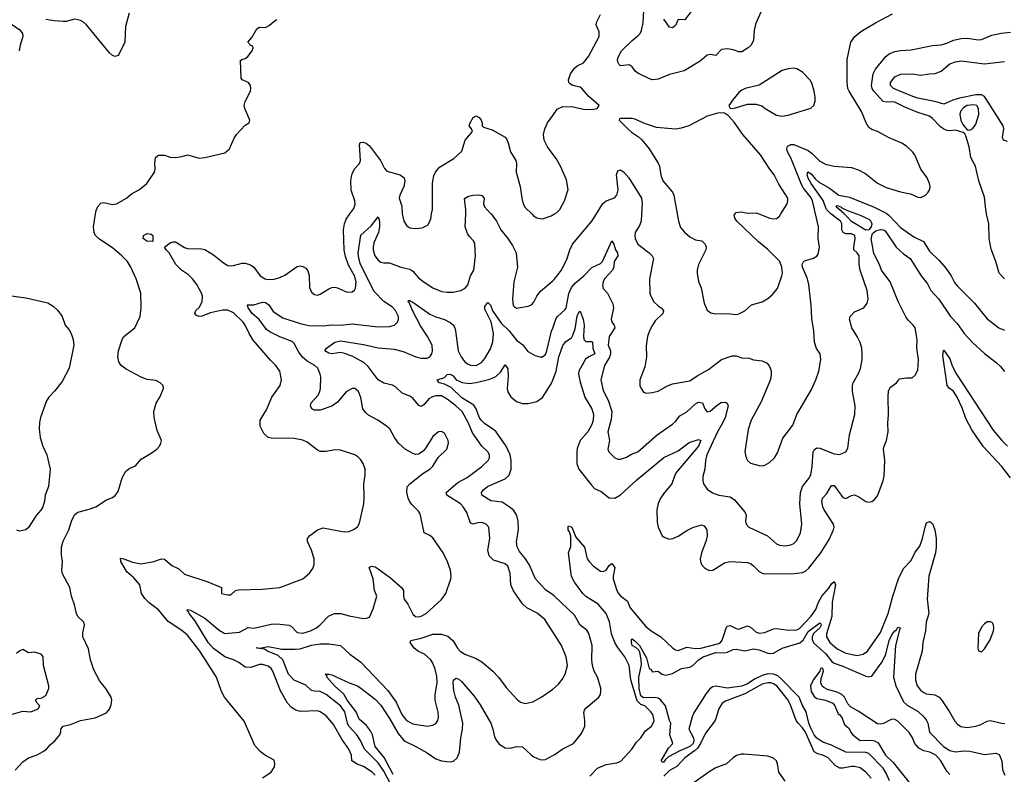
# Model space of a CAD drawing. Header units: inches. Extents: x 1173000 to 1307049, y 522583 to 678455.
# Tile 357 of 617: x 1256308 to 1263128, y 566116 to 571346. Entities that reach past the tile are written whole.
import ezdxf

# ---------------------------------------------------------------- set-up
doc = ezdxf.new("R2010")
doc.units = ezdxf.units.IN
doc.header["$MEASUREMENT"] = 0
for name, color, linetype in [('B2556', 7, 'Continuous'), ('B2557', 7, 'Continuous'), ('B2566', 7, 'Continuous'), ('B2567', 7, 'Continuous')]:
    doc.layers.add(name, color=color, linetype=linetype)

msp = doc.modelspace()

# ---------------------------------------------------------------- linework, layer by layer
at = {"layer": 'B2556', "color": 5}
for points, elevation in [([(1256276, 566144), (1256330, 566202.3), (1256370, 566230.2), (1256430, 566252), (1256470, 566273.4), (1256492.8, 566290), (1256519, 566321), (1256554, 566350), (1256585.2, 566390), (1256593.2, 566410), (1256594, 566430), (1256608.7, 566450), (1256659, 566461), (1256730, 566490.3), (1256830, 566508.5), (1256910, 566543), (1256930, 566567.7), (1256941.7, 566598.3), (1256946.4, 566630), (1256940.5, 566650), (1256904.7, 566710), (1256862.6, 566762.6), (1256821.3, 566841.3), (1256799, 566910), (1256785.3, 566985.3), (1256745.6, 567070), (1256744.3, 567095.7), (1256756.2, 567150), (1256752.8, 567170), (1256711.3, 567210), (1256702, 567230), (1256688.5, 567290), (1256667.1, 567350), (1256656.3, 567410), (1256604.9, 567504.9), (1256600.2, 567530), (1256604.6, 567590), (1256596.7, 567636.7), (1256598.6, 567690), (1256609.1, 567730.9), (1256647.5, 567810), (1256670, 567878.4), (1256690, 567915.8), (1256710, 567932), (1256790, 567952.9), (1256834.5, 567970), (1256910, 568017.6), (1256950, 568034.4), (1256970, 568048.2), (1256990, 568077.3), (1257016.8, 568170), (1257043, 568217), (1257070, 568237.4), (1257110, 568254.4), (1257150, 568299.5), (1257218.6, 568341.4), (1257257.2, 568370), (1257276, 568390), (1257286, 568410), (1257289.3, 568430), (1257259.7, 568499.7), (1257238.9, 568590), (1257236.3, 568630), (1257252.4, 568687.6), (1257279.3, 568730), (1257304, 568790), (1257302, 568810), (1257282, 568830), (1257250, 568844.5), (1257190, 568853), (1257150, 568868.5), (1257044.5, 568924.5), (1257009.7, 568950), (1256993.8, 568973.8), (1256987.4, 569010), (1256992.2, 569050), (1257017.7, 569130), (1257028.4, 569150), (1257105.6, 569210), (1257143.5, 569290), (1257148.9, 569351.1), (1257147.6, 569450), (1257114.2, 569550), (1257075.9, 569635.9), (1257054.2, 569670), (1257016.4, 569710), (1256950, 569765.7), (1256862.8, 569822.8), (1256831.6, 569851.6), (1256822.9, 569870), (1256819.1, 569910), (1256833.7, 570000)], 920), ([(1257990, 566091.3), (1258049.2, 566130.8), (1258072.7, 566167.3), (1258076, 566190), (1258070, 566214), (1258010, 566247.3), (1257973.9, 566273.9), (1257936.4, 566316.4), (1257863.7, 566483.7), (1257727.4, 566650), (1257706.2, 566690), (1257670.8, 566790), (1257555.9, 566970), (1257470, 567080.4), (1257430, 567112.7), (1257335.8, 567175.8), (1257270, 567256.8), (1257204.9, 567304.9), (1257174.5, 567334.5), (1257152.2, 567370), (1257139.7, 567430), (1257097.8, 567477.8), (1257050, 567518.9), (1257007.8, 567590), (1257005.6, 567614.4), (1257029.6, 567610.4), (1257090, 567585.7), (1257150, 567574), (1257238, 567590), (1257290, 567610.6), (1257310, 567607.7), (1257362.8, 567562.8), (1257410, 567541.1), (1257450, 567503.6), (1257610.2, 567450.2), (1257704.7, 567410), (1257704.7, 567370), (1257750, 567359.1), (1257770, 567360.7), (1257802, 567390), (1257824.7, 567395.3), (1257990, 567398.2), (1258110, 567412), (1258270, 567471.7), (1258315.6, 567510), (1258338.5, 567541.5), (1258348, 567570), (1258348, 567610), (1258330, 567669.2), (1258300.5, 567730), (1258301.6, 567750), (1258315.1, 567770), (1258370, 567810.4), (1258410, 567823.8), (1258556.1, 567796.1), (1258590, 567799.5), (1258625.6, 567814.4), (1258648.3, 567831.7), (1258662.6, 567857.4), (1258690.8, 567990), (1258694.9, 568034.9), (1258692.1, 568130), (1258700.4, 568190), (1258700.4, 568230), (1258687.6, 568270), (1258670, 568296.2), (1258650, 568315.6), (1258629, 568330), (1258530, 568362.4), (1258490, 568364.2), (1258430, 568353.3), (1258390, 568353.6), (1258370, 568363), (1258298.2, 568418.2), (1258270, 568432.4), (1258210, 568443.1), (1258050, 568445.6), (1258030, 568451), (1257998.2, 568478.2), (1257974.7, 568530), (1257974.3, 568570), (1258017.3, 568642.7), (1258054.3, 568730), (1258112.3, 568810), (1258120.9, 568850), (1258109.4, 568910), (1258081.6, 568950), (1258045.5, 568985.5), (1257925.6, 569125.6), (1257896.7, 569170), (1257870.5, 569230), (1257857, 569250), (1257790, 569314.5), (1257750, 569331.7), (1257712.2, 569332.2), (1257630, 569314.7), (1257570, 569291.2), (1257549.3, 569290), (1257530, 569298.3), (1257521.8, 569310), (1257529, 569330), (1257550, 569352.1), (1257571.3, 569391.3), (1257574.9, 569430), (1257568.1, 569450), (1257535.3, 569510), (1257506.1, 569550), (1257477.1, 569577.1), (1257429.8, 569610), (1257388.9, 569650), (1257343.5, 569730), (1257322.6, 569750), (1257311.6, 569770), (1257350, 569798.3), (1257370, 569806.6), (1257386.3, 569806.3), (1257450, 569767.6), (1257470, 569760.9), (1257570, 569758), (1257590, 569753.1), (1257650, 569716), (1257720.3, 569660.3), (1257750, 569642.8), (1257770, 569639.6), (1257790, 569642.8), (1257850, 569659.3), (1257870, 569659.3), (1257907.1, 569647.1), (1257930.5, 569630), (1257973, 569570), (1258007.3, 569550), (1258026.4, 569546.4), (1258071.7, 569548.3), (1258110, 569558.3), (1258144.2, 569575.8), (1258230, 569634.9), (1258250, 569640.5), (1258270, 569636.3), (1258290, 569624), (1258304.9, 569604.9), (1258312, 569572), (1258315.3, 569490), (1258330, 569458), (1258350, 569441.3), (1258370, 569437.6), (1258390, 569442.6), (1258450, 569479.6), (1258470, 569488.9), (1258490, 569491.7), (1258510, 569487.6), (1258570, 569460.9), (1258590, 569456.5), (1258610, 569458.7), (1258627.6, 569472.4), (1258634.4, 569485.6), (1258638.4, 569530), (1258627.3, 569570), (1258585, 569645), (1258563.7, 569703.7), (1258555.4, 569750), (1258551.7, 569890), (1258557.1, 569930), (1258570, 569963.1), (1258595.4, 570000)], 880), ([(1258771.3, 566110), (1258750, 566131.8), (1258690, 566171.2), (1258646, 566186), (1258609.2, 566210), (1258605.6, 566250), (1258587.7, 566290), (1258539.1, 566359.1), (1258481.9, 566461.9), (1258430, 566522), (1258390.4, 566549.6), (1258370, 566556.2), (1258252.2, 566552.2), (1258220.7, 566560.7), (1258190, 566579.6), (1258162.6, 566610), (1258115.1, 566695.1), (1258062.3, 566830), (1258050, 566849.7), (1258030, 566866.2), (1257990, 566877.8), (1257970, 566877.1), (1257910, 566856.1), (1257870, 566858), (1257826.2, 566890), (1257790, 566909.1), (1257730, 566930.4), (1257650, 566988.6), (1257612.5, 567030), (1257522.2, 567182.2), (1257482.7, 567230), (1257479.8, 567239.8), (1257467.6, 567250), (1257470, 567257.3), (1257490, 567253), (1257590, 567199.1), (1257690, 567116.3), (1257730, 567093), (1257830, 567101.5), (1257890, 567132.9), (1257930, 567130.2), (1258050, 567156.8), (1258090, 567160.1), (1258174.8, 567150), (1258190, 567140.5), (1258230, 567098.4), (1258270, 567093.7), (1258322.7, 567110), (1258359.3, 567130), (1258386, 567150), (1258447.2, 567212.8), (1258488, 567230), (1258532, 567230), (1258590, 567214.4), (1258690, 567196.3), (1258710, 567197.3), (1258730, 567206), (1258757.2, 567262.8), (1258782, 567350), (1258764.7, 567390), (1258756.4, 567470), (1258728, 567550), (1258741.7, 567558.3), (1258770, 567553.8), (1258790, 567540.3), (1258877, 567477), (1258952.2, 567410), (1258966.7, 567390), (1258966, 567350), (1258970.4, 567330), (1258995.4, 567295.4), (1259030, 567226.7), (1259050, 567210.3), (1259067.4, 567207.4), (1259090, 567211.5), (1259122.4, 567230), (1259230, 567326.7), (1259259.1, 567370), (1259294.5, 567470), (1259297, 567490), (1259291.6, 567530), (1259271.9, 567588.1), (1259241.7, 567650), (1259170, 567756), (1259150, 567772.3), (1259110, 567789.2), (1259081, 567921), (1259070, 567939.7), (1259025.3, 567985.3), (1259008.7, 568008.7), (1258998.9, 568030), (1258989.6, 568070.4), (1258991.9, 568108.1), (1259009.3, 568130), (1259099.3, 568200.7), (1259150, 568230.4), (1259170, 568250.6), (1259207.2, 568312.8), (1259267, 568370), (1259278.7, 568410), (1259276.9, 568430), (1259250, 568480.9), (1259230, 568491.8), (1259210, 568489.4), (1259170, 568457), (1259121.8, 568378.2), (1259103.7, 568356.3), (1259070, 568335.8), (1259050, 568333.7), (1259030, 568338.5), (1258977.6, 568370), (1258931.6, 568410), (1258904.2, 568450), (1258872, 568510), (1258849.7, 568529.7), (1258789.3, 568570), (1258724, 568604), (1258702.8, 568622.8), (1258685.6, 568650), (1258670, 568728.7), (1258654.7, 568770), (1258630, 568789.6), (1258610, 568789.7), (1258570, 568766), (1258510, 568695.3), (1258470, 568667.1), (1258390, 568638.7), (1258350, 568640.4), (1258332, 568650), (1258323.1, 568670), (1258327.1, 568690), (1258375.3, 568744.7), (1258387.2, 568770), (1258390.8, 568790), (1258393.1, 568870), (1258389.7, 568890), (1258373.3, 568930), (1258352.4, 568950), (1258299.9, 568979.9), (1258266.4, 569006.4), (1258240.7, 569040.7), (1258210, 569102.6), (1258195.6, 569115.6), (1258110, 569149.1), (1258041.6, 569181.6), (1258017.7, 569197.7), (1257967.4, 569267.4), (1257918.5, 569310), (1257891.6, 569350), (1257886, 569370), (1257930, 569370.3), (1257990, 569388.8), (1258010, 569387), (1258033.4, 569370), (1258064.3, 569324.3), (1258130, 569280.2), (1258250, 569241.5), (1258310, 569227.5), (1258410, 569223.5), (1258470, 569232.2), (1258530, 569228.5), (1258610, 569237.1), (1258790, 569216.5), (1258870, 569220.2), (1258903.7, 569230), (1258924.2, 569250), (1258932.2, 569270), (1258930.7, 569290), (1258911.2, 569330), (1258890, 569354.6), (1258830, 569393.6), (1258762.8, 569462.8), (1258667.6, 569650), (1258657.1, 569690), (1258653.4, 569730), (1258670, 569853.1), (1258742.3, 569917.7), (1258790, 569978.8), (1258801.3, 569950), (1258801.2, 569910), (1258792.8, 569870), (1258761.7, 569798.3), (1258755.7, 569770), (1258756.6, 569750), (1258768.6, 569710), (1258790, 569680.3), (1258810, 569666.5), (1258830, 569660.3), (1258870, 569660.3), (1258947.3, 569630), (1259010, 569618), (1259030, 569602.3), (1259070, 569557.8), (1259110, 569527.8), (1259170, 569487.8), (1259230, 569462.3), (1259270, 569456.9), (1259310, 569458), (1259364, 569470), (1259393.9, 569486.1), (1259412.4, 569507.6), (1259429.7, 569570), (1259453.3, 569610), (1259465, 569710), (1259461.5, 569790), (1259452.9, 569810), (1259422.6, 569842.6), (1259410, 569863.9), (1259394.7, 569910), (1259397.3, 570000)], 860), ([(1258958.1, 570000), (1258958.9, 569990), (1258968.7, 569950), (1258990, 569916.3), (1259010, 569903.8), (1259050, 569898.4), (1259096.9, 569903.1), (1259136.6, 569923.4), (1259154.7, 569965.3), (1259161.1, 570000)], 880), ([(1259572.8, 570000), (1259610, 569950.4), (1259640.7, 569890), (1259690.1, 569830.1), (1259721.8, 569781.8), (1259746.5, 569730), (1259755.8, 569630), (1259731, 569529), (1259721.3, 569410), (1259726.2, 569366.2), (1259734.9, 569354.9), (1259750, 569347.4), (1259830, 569360.3), (1259853, 569370), (1259870, 569388.5), (1259889.7, 569430), (1259914.4, 569465.6), (1260000, 569536.4)], 860), ([(1259854.9, 570000), (1259867.5, 569987.5), (1259890, 569973.7), (1259930, 569965.7), (1259990, 569987.2), (1260000, 569993)], 880), ([(1256233.3, 569433.3), (1256350, 569419.3), (1256502.6, 569382.6), (1256540.7, 569360.7), (1256573, 569330), (1256602, 569290), (1256622.4, 569230), (1256650, 569197.1), (1256664.9, 569170), (1256678.6, 569130), (1256682.4, 569090), (1256650.7, 568930), (1256601.5, 568838.5), (1256549.1, 568770.9), (1256509.2, 568730.8), (1256494.8, 568705.2), (1256452.7, 568590), (1256445.3, 568554.7), (1256443.1, 568510), (1256450.3, 568450), (1256468.4, 568390), (1256497, 568330), (1256519.6, 568230), (1256506.5, 568110), (1256484.6, 568050), (1256479.5, 568010), (1256467.6, 567970), (1256453.7, 567946.3), (1256421.3, 567910), (1256370, 567826), (1256350, 567809.6), (1256310, 567800.5), (1256287.6, 567807.6)], 920), ([(1260000, 567104.5), (1259945.3, 567190), (1259892.4, 567232.4), (1259819.7, 567270), (1259790, 567298.7), (1259728.2, 567388.2), (1259710.6, 567430), (1259704.7, 567510), (1259690, 567559.7), (1259670, 567574.7), (1259590, 567601), (1259561, 567630), (1259551.1, 567670), (1259565.1, 567750), (1259556.9, 567830), (1259538.4, 567850), (1259510, 567860.3), (1259480.7, 567859.3), (1259450, 567849.6), (1259430, 567856), (1259405.1, 567930), (1259380.5, 567970), (1259361.7, 567990), (1259267.2, 568050), (1259261.7, 568070), (1259342.6, 568137.4), (1259406.5, 568173.5), (1259509.8, 568250.2), (1259553.3, 568290), (1259562.4, 568310), (1259562.4, 568330), (1259551.2, 568350), (1259510, 568391.2), (1259443.8, 568483.8), (1259416.7, 568550), (1259371.9, 568630), (1259330, 568669.9), (1259270, 568717), (1259230, 568739.6), (1259190, 568740.2), (1259166.7, 568733.3), (1259142.3, 568717.7), (1259110, 568679.2), (1259090, 568665.3), (1259071.9, 568671.9), (1259030, 568722.7), (1259010, 568736.1), (1258958.3, 568758.3), (1258910, 568802), (1258890, 568812.5), (1258830, 568826.5), (1258790, 568849), (1258722.4, 568942.4), (1258690.6, 568970.6), (1258610, 569013.4), (1258550, 569034.2), (1258530, 569038.5), (1258470, 569030.7), (1258450, 569034), (1258421.6, 569050), (1258433.5, 569070), (1258490, 569112.1), (1258530, 569120.5), (1258690, 569093.9), (1258790, 569071.7), (1258902.4, 569062.4), (1258965.3, 569045.3), (1259052.4, 569010), (1259090, 568999.4), (1259130, 569001.1), (1259150, 569009.2), (1259163.1, 569030), (1259167.4, 569050), (1259163.9, 569090), (1259133.6, 569150), (1259084.4, 569224.4), (1259029.3, 569330), (1259006.2, 569386.2), (1258999.3, 569390), (1259000.9, 569399.1), (1259010, 569400.7), (1259014.1, 569394.1), (1259030, 569388.8), (1259150, 569305.1), (1259190, 569286.8), (1259250, 569269.2), (1259290, 569247.5), (1259310.1, 569230.1), (1259322.1, 569210), (1259326.5, 569190), (1259346.3, 569050), (1259364.8, 569010), (1259390, 568977.3), (1259410, 568961.3), (1259431.1, 568951.1), (1259470, 568950.2), (1259506.9, 568970), (1259530, 568997.8), (1259570, 569064.6), (1259585.6, 569114.4), (1259589, 569170), (1259572.6, 569252.6), (1259530, 569339), (1259530, 569357.3), (1259550, 569385.5), (1259570, 569368.2), (1259585.5, 569325.5), (1259642.3, 569242.3), (1259699, 569190), (1259750, 569125.5), (1259793.4, 569093.4), (1259827.4, 569047.4), (1259879.4, 569019.4), (1259910, 569010.2), (1259930, 569010.3), (1259950, 569026.7), (1259959.1, 569050), (1259992.6, 569187.4), (1260000, 569208.1)], 840), ([(1260000, 567359), (1259950, 567394), (1259880.8, 567470), (1259836, 567570), (1259810.6, 567610.6), (1259770, 567660.4), (1259753.3, 567693.3), (1259748.6, 567730), (1259762.1, 567810), (1259761.7, 567870), (1259752.4, 567910), (1259730, 567944), (1259699, 567970), (1259650, 568001.1), (1259570.7, 568010.7), (1259509.8, 568050), (1259507.6, 568070), (1259522.2, 568090), (1259548.6, 568110), (1259670, 568162.8), (1259698.4, 568190), (1259711.8, 568230), (1259711.6, 568290), (1259705, 568330), (1259678.7, 568390), (1259609.2, 568490), (1259590, 568506.8), (1259530, 568544.2), (1259504.9, 568570), (1259490, 568590.9), (1259469.4, 568650), (1259454.6, 568674.6), (1259370, 568724.2), (1259297.7, 568797.7), (1259250, 568820.2), (1259214.5, 568830), (1259199.5, 568850), (1259250, 568867.2), (1259270, 568887), (1259290, 568890.4), (1259310, 568877.6), (1259330.2, 568850.2), (1259372.3, 568832.3), (1259424.8, 568824.8), (1259470, 568830.6), (1259564.4, 568855.6), (1259606.7, 568873.3), (1259637.7, 568902.3), (1259670, 568954.9), (1259690, 568926), (1259692.6, 568872.6), (1259685.1, 568790), (1259690, 568766.4), (1259710, 568731.6), (1259750, 568699.7), (1259790, 568686.2), (1259830, 568686.2), (1259890, 568700.6), (1259930, 568726.8), (1259990, 568823), (1260000, 568848.7)], 820), ([(1258909, 565989), (1258830, 566138.7), (1258790, 566195.4), (1258696.3, 566290), (1258668.1, 566350), (1258643.4, 566390), (1258588.9, 566448.9), (1258578.5, 566470), (1258560.2, 566550), (1258530.4, 566590), (1258430, 566670.4), (1258390, 566689.9), (1258350, 566691.8), (1258330, 566697.5), (1258290, 566734.2), (1258208.3, 566768.3), (1258169.9, 566809.9), (1258129.9, 566910), (1258099.3, 566939.3), (1258024.2, 566970), (1258003.8, 566983.8), (1257950, 566989.8), (1257950, 566994), (1257970.8, 566990.8), (1258030, 567001), (1258123.2, 566983.2), (1258217.2, 566982.8), (1258250, 566986.2), (1258330, 567010.1), (1258390, 567020.1), (1258450, 567020.2), (1258530, 567009.1), (1258595.5, 566950), (1258670, 566893.1), (1258857.8, 566697.8), (1258915.1, 566615.1), (1258955.8, 566530), (1258987.3, 566490), (1259030, 566466.6), (1259129.8, 566450.2), (1259170, 566456.9), (1259190, 566468.8), (1259204.4, 566490), (1259209.7, 566510), (1259206.7, 566546.7), (1259185.1, 566630), (1259185.7, 566670), (1259199.6, 566750), (1259196.5, 566796.5), (1259185.1, 566845.1), (1259170, 566886), (1259154.7, 566910), (1259113, 566950), (1259070, 566967.9), (1259041, 566990), (1259013.3, 567030), (1259016.5, 567043.5), (1259090, 567059.6), (1259170, 567087.8), (1259230, 567087.3), (1259274, 567074), (1259310, 567040.3), (1259341.1, 566990), (1259359, 566970), (1259390.4, 566950), (1259470, 566919.7), (1259510, 566895.2), (1259585.5, 566830), (1259624, 566790), (1259677.4, 566717.4), (1259754.4, 566634.4), (1259776.7, 566616.7), (1259810, 566606), (1259862, 566618), (1259925.8, 566654.2), (1259985.8, 566694.2), (1260000, 566706.5)], 840), ([(1256248, 566530), (1256330, 566553.4), (1256386, 566550), (1256435.3, 566570), (1256448, 566590), (1256428, 566610), (1256418, 566630), (1256430, 566642), (1256456.4, 566643.6), (1256490, 566662), (1256510.9, 566710), (1256509.6, 566730.4), (1256472.4, 566870), (1256469.7, 566930), (1256455.6, 566950), (1256410, 566963.5), (1256370, 566959), (1256330, 566982), (1256310, 566972.7), (1256286.9, 566953.1)], 940), ([(1258895.2, 566115.2), (1258833.1, 566233.1), (1258770, 566309.2), (1258751.6, 566390), (1258738.2, 566418.2), (1258710, 566453.4), (1258659.3, 566499.3), (1258638.3, 566550), (1258576.8, 566630), (1258552.5, 566672.5), (1258487.9, 566730), (1258435.8, 566790), (1258436.6, 566796.6), (1258424, 566810), (1258448.8, 566811.2), (1258470, 566806.5), (1258590, 566749.4), (1258647.7, 566730), (1258670, 566714.4), (1258770, 566637.7), (1258810, 566596.3), (1258870, 566503.7), (1258930, 566399.1), (1258970, 566348.3), (1259051.4, 566310), (1259130, 566264.2), (1259190, 566222.9), (1259230, 566210.2), (1259290, 566202.2), (1259312.2, 566207.8), (1259338.5, 566230), (1259354.8, 566270), (1259363.2, 566370), (1259375.7, 566430), (1259376.8, 566470), (1259350, 566594.5), (1259327.8, 566650), (1259316.1, 566696.1), (1259309.9, 566749.9), (1259312.1, 566767.9), (1259330, 566783.3), (1259350, 566775.7), (1259370, 566756.9), (1259457, 566657), (1259497.4, 566597.4), (1259571.8, 566470), (1259586, 566430), (1259596.4, 566376.4), (1259610, 566350.5), (1259630, 566326), (1259670, 566299.3), (1259710, 566296.4), (1259750, 566308.8), (1259790, 566307), (1259850, 566250.4), (1259870, 566238), (1259910, 566218.3), (1259930, 566215.6), (1259950, 566219), (1260000, 566246)], 820)]:
    msp.add_lwpolyline(points, dxfattribs=dict(at, elevation=elevation))
at = {"layer": 'B2556', "color": 5, "elevation": 880}
msp.add_lwpolyline([(1257230, 569809.8), (1257188.7, 569810), (1257164.2, 569830), (1257164.7, 569850), (1257190, 569864), (1257219, 569859), (1257230.3, 569850)], close=True, dxfattribs=at)
at = {"layer": 'B2557', "color": 5}
for points, elevation in [([(1256217.7, 571337.7), (1256310, 571274.6), (1256328.4, 571250), (1256330, 571229), (1256311.2, 571170), (1256304.6, 571130)], 920), ([(1257066.5, 571390), (1257040.7, 571299.3), (1257036.1, 571190), (1256995.3, 571104.7), (1256990, 571098), (1256970, 571091.6), (1256950, 571098.7), (1256930, 571116.3), (1256770, 571309.5), (1256750, 571329.5), (1256730, 571340.7), (1256690, 571349.6), (1256630, 571334), (1256610, 571333.6), (1256550, 571337.6), (1256490, 571347.8)], 920), ([(1256833.7, 570000), (1256837.3, 570022.7), (1256848.4, 570051.6), (1256870, 570073.2), (1256890, 570078), (1256950, 570065.1), (1256979.6, 570070), (1257048.5, 570110), (1257081.4, 570138.6), (1257136.9, 570170), (1257189.4, 570210), (1257242, 570290), (1257247.3, 570310), (1257244.7, 570350), (1257249.6, 570390), (1257270, 570407.3), (1257310, 570406), (1257350, 570394), (1257390, 570390.5), (1257430, 570397.1), (1257470, 570410.4), (1257550, 570385.3), (1257590, 570390.3), (1257730, 570423), (1257762, 570450), (1257794.2, 570525.8), (1257810, 570550.6), (1257870, 570616), (1257898, 570630), (1257902, 570650), (1257866.6, 570730), (1257863.7, 570750), (1257870, 570778), (1257906.6, 570850), (1257909.4, 570870), (1257906, 570890), (1257893.2, 570910), (1257849.6, 570929.6), (1257841.2, 570941.2), (1257838, 571062), (1257846, 571070), (1257870, 571078), (1257888, 571090), (1257918, 571130), (1257926, 571150), (1257922, 571162), (1257910, 571166), (1257888, 571190), (1257917, 571223), (1257950, 571282.8), (1257970, 571293), (1258010, 571292.7), (1258035.4, 571304.6), (1258070, 571334.9), (1258090, 571346.4)], 920), ([(1259161.1, 570000), (1259166.6, 570030), (1259166.4, 570213.6), (1259176.4, 570263.6), (1259187.6, 570290), (1259215.8, 570324.2), (1259315.8, 570384.2), (1259370, 570434), (1259393.3, 570510), (1259443.7, 570570), (1259437.2, 570590), (1259421.6, 570610), (1259427.6, 570630), (1259450, 570667.3), (1259470, 570680.5), (1259490, 570668.4), (1259505.3, 570650), (1259512.1, 570627.9), (1259510.4, 570610.4), (1259520.3, 570600.3), (1259581.8, 570581.8), (1259670, 570532.4), (1259680, 570520), (1259692.2, 570492.2), (1259708.1, 570430), (1259744.2, 570370), (1259750.3, 570350), (1259747.8, 570290), (1259774.3, 570190), (1259785, 570110), (1259795.6, 570070), (1259810, 570044.4), (1259854.9, 570000)], 880), ([(1260000, 570415), (1259964.1, 570464.1), (1259941.6, 570510), (1259935.6, 570550), (1259946, 570590), (1259964.2, 570630), (1260000, 570681.6)], 880), ([(1258595.4, 570000), (1258621.7, 570038.3), (1258632.7, 570067.3), (1258629.1, 570090), (1258603.6, 570163.6), (1258601.5, 570230), (1258607.6, 570270), (1258615.6, 570290), (1258630, 570314), (1258661.4, 570350), (1258668, 570370), (1258662.2, 570477.8), (1258666.1, 570493.9), (1258690, 570496.5), (1258710, 570488.8), (1258730, 570472), (1258806.4, 570370), (1258835, 570315), (1258850, 570295.3), (1258942.8, 570270), (1258970.2, 570250.2), (1258975.3, 570230), (1258969.1, 570190), (1258941.7, 570130), (1258937, 570110), (1258954.1, 570054.1), (1258958.1, 570000)], 880), ([(1259397.3, 570000), (1259398.2, 570030), (1259390, 570102), (1259392.7, 570110), (1259417.7, 570122.3), (1259450, 570130.3), (1259490, 570131.8), (1259510, 570127.3), (1259524.9, 570110), (1259521.6, 570070), (1259528, 570050), (1259570, 570003.8), (1259572.8, 570000)], 860)]:
    msp.add_lwpolyline(points, dxfattribs=dict(at, elevation=elevation))
at = {"layer": 'B2566', "color": 5}
msp.add_line((1260000, 569993, 880), (1260012.1, 570000, 880), dxfattribs=at)
for points, elevation in [([(1260000, 569208.1), (1260022, 569270), (1260032.6, 569290), (1260085, 569335), (1260092.7, 569347.3), (1260112.4, 569447.6), (1260130.7, 569489.3), (1260157.1, 569522.9), (1260215.2, 569570), (1260270, 569629.2), (1260330, 569656.5), (1260344.1, 569670), (1260410, 569813), (1260423.8, 569790), (1260434.6, 569750), (1260449.3, 569730), (1260450.2, 569710), (1260426.8, 569670), (1260423.4, 569630), (1260414.7, 569610), (1260358.4, 569550), (1260348.4, 569530), (1260344.5, 569504.5), (1260350, 569484), (1260379.1, 569450), (1260416.1, 569376.1), (1260420.2, 569350), (1260404.7, 569270), (1260410.2, 569250.2), (1260425.3, 569230), (1260430.3, 569210), (1260390, 569149.2), (1260383.2, 569090), (1260399.8, 569050), (1260400.5, 569030), (1260392.9, 569007.1), (1260359, 568950), (1260333.8, 568850), (1260350, 568775.5), (1260385.1, 568710), (1260408.8, 568630), (1260405.5, 568574.5), (1260382.8, 568490), (1260393.4, 568430), (1260382, 568370), (1260388.8, 568350), (1260429.2, 568309.2), (1260450, 568300.3), (1260470, 568299.5), (1260510, 568313.4), (1260546.1, 568333.9), (1260590, 568350.3), (1260724.2, 568470), (1260830, 568541.7), (1260850, 568560.3), (1260880, 568600), (1260930, 568629.3), (1260990, 568684.5), (1261010, 568694.5), (1261037.1, 568690), (1261053.1, 568650), (1261070, 568628), (1261090, 568632.8), (1261142.3, 568677.7), (1261166.9, 568693.1), (1261196.1, 568696.1), (1261208.2, 568688.2), (1261214.3, 568670), (1261194.7, 568590), (1261176.8, 568550), (1261141, 568490), (1261067.3, 568330), (1261059, 568290), (1261054.6, 568230), (1261039.9, 568180.1), (1261039.5, 568150), (1261044.4, 568130), (1261070, 568093.4), (1261106.7, 568066.7), (1261151.3, 568051.3), (1261230, 568039), (1261259.2, 568019.2), (1261332, 567930), (1261339.5, 567910), (1261336.3, 567870), (1261340.5, 567850), (1261358.8, 567830), (1261488.5, 567768.5), (1261550, 567714), (1261570, 567705.3), (1261610, 567699.6), (1261650, 567705.5), (1261670, 567714.9), (1261690, 567735.5), (1261717.2, 567790), (1261726.2, 567850), (1261710.8, 567990), (1261715.7, 568070), (1261729.8, 568110), (1261774.1, 568165.9), (1261787.9, 568192.1), (1261798.2, 568250), (1261803.1, 568350), (1261810, 568366), (1261830, 568378.2), (1261850, 568377.5), (1261950, 568337.3), (1261990, 568333.1), (1262029.7, 568350.3), (1262043.7, 568376.3), (1262056.8, 568470), (1262093.7, 568610), (1262095.1, 568670), (1262075.8, 568770), (1262077.7, 568810), (1262082.2, 568830), (1262121.4, 568898.6), (1262131.9, 568928.1), (1262142.8, 568990), (1262144.6, 569030), (1262140.2, 569070), (1262128.9, 569108.9), (1262110, 569149.7), (1262073.1, 569210), (1262056.2, 569270), (1262060.9, 569290), (1262090, 569320.7), (1262156, 569350), (1262178.3, 569381.7), (1262186, 569410), (1262178.5, 569470), (1262128.9, 569610), (1262123.4, 569650), (1262122.8, 569710), (1262110, 569729.7), (1262085.8, 569750), (1262085, 569770), (1262095.8, 569830), (1262091.7, 569850), (1262070, 569861.9), (1262030, 569860.8), (1262010.9, 569870.9), (1262003.4, 569890), (1262001.7, 569930), (1261993.7, 569950), (1261927.2, 570000)], 840), ([(1260000, 569536.4), (1260010, 569544.7), (1260060.4, 569610), (1260100.4, 569690), (1260119.3, 569750), (1260138, 569790), (1260271, 569950), (1260302.2, 570000)], 860), ([(1260615.3, 570000), (1260612.6, 569950), (1260601.1, 569918.9), (1260571.7, 569870), (1260567.8, 569850), (1260570.3, 569830.3), (1260590.4, 569790), (1260668.8, 569730), (1260688.7, 569710), (1260697.4, 569690), (1260670.3, 569550), (1260673.4, 569450), (1260678.7, 569430), (1260701.1, 569390), (1260730, 569362), (1260750.6, 569350), (1260767.7, 569330), (1260763, 569310), (1260710, 569258), (1260691.5, 569230), (1260670, 569189.4), (1260656.1, 569150), (1260646.4, 569086.4), (1260648.9, 569010), (1260639, 568941), (1260603.8, 568850), (1260604.4, 568810), (1260612.4, 568790), (1260630, 568764.4), (1260650, 568758.4), (1260690, 568762), (1260730, 568770.5), (1260790, 568807), (1260830, 568822.6), (1260950, 568842.4), (1261001.6, 568878.4), (1261079.2, 568920.8), (1261170, 568992), (1261243.3, 569016.7), (1261270, 569017), (1261310, 569002.6), (1261360.9, 569000.9), (1261390, 568988.5), (1261450, 568982), (1261485.8, 568965.8), (1261502.8, 568942.8), (1261512.1, 568912.1), (1261514.2, 568885.8), (1261508.6, 568851.4), (1261443, 568697), (1261375.3, 568570), (1261354.4, 568505.6), (1261331.6, 568350), (1261339.5, 568310), (1261350.3, 568290.3), (1261370, 568272.7), (1261430, 568255.8), (1261450, 568254.4), (1261470, 568259.3), (1261502.8, 568277.2), (1261536.2, 568310), (1261556.2, 568343.8), (1261594.3, 568445.7), (1261664.2, 568535.8), (1261691.3, 568608.7), (1261790, 568778.8), (1261823.6, 568850), (1261842.4, 568910), (1261856.2, 568990), (1261852.3, 569030), (1261828.3, 569068.3), (1261812.3, 569110), (1261809.6, 569190), (1261795, 569275), (1261790, 569368), (1261774.6, 569510), (1261764.3, 569550), (1261731.1, 569630), (1261728.3, 569651.7), (1261733.8, 569666.2), (1261744.7, 569675.3), (1261807.3, 569692.7), (1261830, 569706.8), (1261838.9, 569721.1), (1261847.6, 569770), (1261837.7, 569830), (1261840.4, 569910), (1261819.8, 570000)], 860), ([(1260861.5, 570000), (1260870.2, 569950), (1260885.5, 569905.5), (1260912.8, 569872.8), (1260950, 569841.7), (1260990, 569821.3), (1261032.8, 569812.8), (1261056.3, 569790), (1261063, 569770), (1261061.6, 569750), (1261010, 569649), (1260999.5, 569610), (1260999.5, 569590), (1261010, 569531.3), (1261028.7, 569488.7), (1261050, 569382), (1261070, 569332), (1261095.3, 569315.3), (1261127.7, 569307.7), (1261209.5, 569310.5), (1261270, 569303.1), (1261290, 569306.7), (1261331, 569329), (1261377.2, 569370), (1261450, 569390.3), (1261490, 569414), (1261520.6, 569439.4), (1261556.8, 569483.2), (1261588.2, 569570), (1261591.1, 569590), (1261586.8, 569630), (1261572.7, 569670), (1261490, 569753.6), (1261426.4, 569806.4), (1261275.4, 569950), (1261262, 569970), (1261257.6, 569990), (1261264.9, 570000)], 880), ([(1261427.3, 570000), (1261504.7, 569970), (1261530, 569964.9), (1261550, 569968.4), (1261570, 569984.9), (1261579.7, 570000)], 880), ([(1262103.9, 570000), (1262130.4, 569990.4), (1262190, 569962.5), (1262203.7, 569950), (1262209.6, 569930), (1262206.1, 569910), (1262190, 569889.9), (1262170, 569886.8), (1262070, 569946.3), (1262040.7, 569980.7), (1262019.1, 570000)], 820), ([(1262316, 570000), (1262329.6, 569989.6), (1262410, 569905.5), (1262500.5, 569840.5), (1262568, 569808), (1262610, 569741.5), (1262677.7, 569677.7), (1262722.9, 569622.9), (1262759.5, 569570), (1262784.1, 569524.1), (1262802.5, 569502.5), (1262920.5, 569380.5), (1263010, 569272.4), (1263090, 569211.2), (1263130, 569193.2)], 840), ([(1263129.7, 569550), (1263093.3, 569590), (1263069.8, 569669.8), (1263036.4, 569756.4), (1263022.6, 569830), (1263019.8, 569930), (1263005.3, 570000)], 840), ([(1260000, 568848.7), (1260023.8, 568910), (1260042.4, 569010), (1260070, 569086.9), (1260090, 569115.4), (1260130, 569141.6), (1260140.2, 569159.8), (1260156, 569204), (1260170, 569290.8), (1260181.8, 569318.2), (1260190, 569324.9), (1260210, 569270.5), (1260217.6, 569230), (1260213.8, 569153.8), (1260216.6, 569130), (1260230, 569116.6), (1260270, 569116.2), (1260276.6, 569110), (1260277.7, 569070), (1260291.7, 569030), (1260250, 569009.2), (1260227.7, 568992.3), (1260181.2, 568910), (1260178.7, 568890), (1260190, 568834.8), (1260223.2, 568730), (1260270.2, 568650), (1260282.7, 568610), (1260279.4, 568570), (1260270, 568541.3), (1260242.7, 568490), (1260191, 568430), (1260170, 568375.1), (1260166.3, 568350), (1260168.1, 568270), (1260182, 568230), (1260270, 568116.9), (1260290, 568098), (1260335.1, 568075.1), (1260390, 568031.5), (1260430, 568030.2), (1260470, 568053.2), (1260582.3, 568157.7), (1260770, 568311.3), (1260870, 568359), (1260944.3, 568415.7), (1261010, 568436.3), (1261024.9, 568430), (1261010.1, 568390), (1260858.6, 568210), (1260846.7, 568190), (1260826, 568130), (1260774.4, 568070), (1260747.5, 568030), (1260730, 567992), (1260720.7, 567950), (1260724.5, 567864.5), (1260730.3, 567830), (1260758, 567770), (1260776.4, 567756.4), (1260810, 567746.4), (1260832.3, 567750), (1260870, 567765.8), (1260930, 567806), (1260970, 567826), (1261030, 567844.2), (1261050, 567838.9), (1261067.1, 567810), (1261071, 567770), (1261061.1, 567730), (1261030.3, 567650), (1261022.4, 567610), (1261023.8, 567590), (1261030.4, 567570), (1261048.7, 567548.7), (1261070, 567534.6), (1261089.2, 567529.2), (1261110, 567530.3), (1261190, 567582), (1261230, 567591.6), (1261350, 567584.9), (1261370, 567576.5), (1261390, 567560.8), (1261430, 567520.9), (1261450, 567509.1), (1261466.4, 567506.4), (1261672.9, 567507.1), (1261730, 567515.3), (1261750, 567524.9), (1261774.5, 567545.5), (1261856.1, 567650), (1261915.5, 567744.5), (1261945.7, 567810), (1261949.7, 567830), (1261944.2, 567850), (1261879.9, 567950), (1261870.5, 567970), (1261863.2, 568010), (1261869.8, 568030), (1261897.8, 568062.2), (1261930, 568118.4), (1261950, 568117), (1262010, 568034), (1262030, 568027.3), (1262070, 568048.2), (1262090, 568052.3), (1262120.2, 568040.2), (1262170, 568006.7), (1262190, 568002), (1262210, 568006.8), (1262230, 568020.7), (1262250, 568046), (1262288.9, 568151.1), (1262295.9, 568184.1), (1262301.4, 568290), (1262292.4, 568370), (1262295.8, 568390), (1262312.4, 568430), (1262323.1, 568490), (1262321.2, 568550), (1262326.3, 568610), (1262322.5, 568730), (1262326.8, 568773.2), (1262340.3, 568799.7), (1262381.2, 568830), (1262402.9, 568857.1), (1262450, 568864.9), (1262490, 568864.9), (1262510, 568882.8), (1262530, 568918), (1262533.3, 568990), (1262521.2, 569070), (1262525.1, 569130), (1262510, 569209.3), (1262496.1, 569230), (1262462.6, 569262.6), (1262446.9, 569286.9), (1262392.5, 569392.5), (1262337.4, 569530), (1262277.5, 569610), (1262263.7, 569650), (1262225.5, 569725.5), (1262206.8, 569830), (1262216, 569864), (1262237.9, 569882.1), (1262270, 569892.7), (1262290, 569890.1), (1262301.8, 569881.8), (1262379.8, 569770), (1262430, 569723.3), (1262476.6, 569690), (1262552.5, 569570), (1262595.3, 569515.3), (1262619.3, 569470), (1262674.6, 569410), (1262754.6, 569290), (1262800.6, 569240.6), (1262850, 569171.7), (1262908.8, 569108.8), (1262990, 569032), (1263071, 568971), (1263102.2, 568942.2), (1263128.3, 568908.3)], 820), ([(1263170, 568171.4), (1263110, 568250.3), (1262984.9, 568384.9), (1262902.7, 568502.7), (1262862, 568582), (1262835.5, 568655.5), (1262801.4, 568730), (1262773, 568773), (1262749.4, 568790), (1262733, 568810), (1262702.3, 569017.7), (1262705.8, 569054.2), (1262710, 569056), (1262750, 568995.5), (1262767.5, 568947.5), (1262797.2, 568890), (1263050, 568500.8), (1263110, 568429.6), (1263151.2, 568390)], 780), ([(1260256.5, 566103.5), (1260310, 566158.6), (1260370, 566184.5), (1260443.5, 566196.5), (1260472.1, 566207.9), (1260547.1, 566290), (1260581.4, 566338.6), (1260611.4, 566370), (1260643, 566417), (1260683.5, 566450), (1260696.4, 566470), (1260702.2, 566490), (1260693.1, 566530), (1260679.1, 566550), (1260637.2, 566590), (1260610, 566599.9), (1260585.1, 566625.1), (1260542.3, 566770), (1260529.9, 566870), (1260499.7, 566930), (1260450, 566996.2), (1260431.4, 567030), (1260408.3, 567090), (1260392.8, 567172.8), (1260371.2, 567231.2), (1260314.7, 567294.7), (1260230, 567349.6), (1260208.3, 567368.3), (1260150, 567447.2), (1260130, 567487.3), (1260109.9, 567650), (1260125, 567695), (1260125.6, 567765.6), (1260116.5, 567796.5), (1260107.4, 567810), (1260106.8, 567833.2), (1260110, 567839.1), (1260131.8, 567830), (1260159.7, 567759.7), (1260219.8, 567690), (1260238, 567610), (1260251.5, 567590), (1260281.2, 567561.2), (1260330, 567524.7), (1260350, 567521.2), (1260370, 567531.6), (1260390, 567562.4), (1260410, 567577.3), (1260430.1, 567550), (1260418.4, 567490), (1260419.6, 567470), (1260445.1, 567390), (1260456.2, 567370), (1260470, 567353.8), (1260517.3, 567317.3), (1260536.6, 567270), (1260643.3, 567143.3), (1260682, 567110), (1260748.3, 567070), (1260830, 566992.8), (1260850, 566979.2), (1260870, 566975.2), (1260930, 566998), (1260988.1, 566988.1), (1261025.2, 566990), (1261150, 567022.4), (1261163.1, 567030), (1261174.1, 567045.9), (1261204.7, 567135.3), (1261210, 567143.2), (1261230, 567148.2), (1261270, 567126.5), (1261290, 567121.1), (1261350, 567146.2), (1261370, 567135.6), (1261410, 567101.7), (1261430, 567095), (1261470, 567099.7), (1261530, 567124.7), (1261550, 567126.7), (1261635.3, 567115.3), (1261690, 567117), (1261710, 567127.8), (1261787.3, 567210), (1261821.6, 567258.4), (1261841.9, 567310), (1261864.7, 567350), (1261913.2, 567406.8), (1261930, 567436.6), (1261950, 567451.8), (1261959.3, 567430), (1261936.5, 567310), (1261934.2, 567210), (1261896.8, 567090), (1261897.6, 567070), (1261919.8, 567030), (1261970, 566984.7), (1262030, 566956.9), (1262110, 566940.1), (1262151, 566949), (1262180.9, 566970), (1262270, 567099.7), (1262323.7, 567230), (1262355.1, 567350), (1262394.1, 567470), (1262430, 567543.6), (1262482.5, 567597.5), (1262510, 567654.7), (1262542.1, 567697.9), (1262562.6, 567750), (1262581.2, 567838.8), (1262590, 567859.3), (1262610, 567868), (1262630, 567853.4), (1262648, 567810), (1262656.8, 567750), (1262656.1, 567690), (1262651, 567650), (1262605.4, 567490), (1262593.8, 567330), (1262606.2, 567230), (1262587.4, 567170), (1262581.3, 567110), (1262564.7, 567030), (1262560.2, 566970), (1262513.8, 566810), (1262513.2, 566770), (1262525.2, 566730), (1262550, 566697.8), (1262570, 566682.6), (1262590, 566675), (1262646.4, 566666.4), (1262677, 566650), (1262692.9, 566632.9), (1262748.4, 566550), (1262784.5, 566484.5), (1262803.2, 566463.2), (1262828.1, 566448.1), (1262870, 566441.7), (1262931.2, 566448.8), (1262961.1, 566458.9), (1263010, 566485), (1263030, 566489.1), (1263110, 566470.2), (1263131, 566469)], 780), ([(1260000, 566246), (1260010, 566251.4), (1260070, 566292.6), (1260145.1, 566330), (1260200.3, 566399.7), (1260221.7, 566450), (1260222.4, 566490), (1260216.1, 566543.9), (1260220, 566560), (1260230, 566575.6), (1260318.9, 566650), (1260330.8, 566670), (1260334.1, 566694.1), (1260334.1, 566714.1), (1260310.6, 566790), (1260287.2, 566830), (1260274.6, 566870), (1260270.5, 566910), (1260272.4, 567010), (1260251.3, 567091.3), (1260236, 567116), (1260189.9, 567149.9), (1260150, 567218), (1260012.8, 567350), (1260000, 567359)], 820), ([(1262333.7, 566070), (1262310, 566124.8), (1262290, 566158.1), (1262190, 566261.5), (1262168.1, 566268.1), (1262030, 566270.4), (1261930, 566318.4), (1261870, 566339.4), (1261830, 566367.3), (1261810, 566390.4), (1261790, 566430.4), (1261774.2, 566470), (1261754.7, 566550), (1261730, 566592.2), (1261706.5, 566650), (1261581, 566781), (1261558.3, 566798.3), (1261530, 566809.9), (1261490, 566812.1), (1261450, 566802.1), (1261402.2, 566777.8), (1261350, 566743.1), (1261310, 566727.2), (1261210, 566712.7), (1261130, 566727.5), (1261110, 566722.3), (1261090, 566709.8), (1261062.6, 566677.4), (1260978, 566542), (1260966, 566514), (1260942.6, 566430), (1260974.4, 566370), (1260977.5, 566350), (1260972.4, 566330), (1260950, 566309.6), (1260880.1, 566279.9), (1260802.5, 566237.5), (1260781.2, 566218.8), (1260770, 566200.5), (1260760.1, 566200.1), (1260752.3, 566210), (1260803, 566297), (1260831.8, 566330), (1260812.3, 566390), (1260817.8, 566470), (1260808.1, 566488.1), (1260781.6, 566590), (1260750, 566629.6), (1260730, 566643.3), (1260710, 566649), (1260630, 566645.4), (1260610, 566659.7), (1260598.9, 566710), (1260596.7, 566790), (1260614.2, 566874.2), (1260613, 566910), (1260603.6, 566963.6), (1260596.8, 566976.8), (1260575.8, 566995.8), (1260551.1, 567010), (1260545, 567030), (1260546.6, 567050), (1260550, 567054.6), (1260570, 567042.3), (1260602, 567010), (1260650, 566922.8), (1260668.8, 566850), (1260681.6, 566841.6), (1260690, 566826), (1260730, 566831.3), (1260756, 566810), (1260784.3, 566804.3), (1260830, 566813.8), (1260891.6, 566848.4), (1260950, 566858.6), (1260970, 566870.8), (1261010.9, 566910), (1261041.5, 566930), (1261130, 566961.2), (1261190, 566959.2), (1261210, 566963.3), (1261250, 566982.3), (1261270, 566984.6), (1261330, 566973.1), (1261390, 566986), (1261430, 566978.9), (1261490, 566956.1), (1261510, 566952.4), (1261530, 566954.8), (1261589.9, 566990.1), (1261712.9, 567027.1), (1261733.8, 567046.2), (1261770, 567106.5), (1261850, 567165.2), (1261858.2, 567158.2), (1261859.8, 567150), (1261850, 567132.1), (1261807.5, 567092.5), (1261797.7, 567070), (1261797.6, 567050), (1261807.2, 567027.2), (1261891.5, 566951.5), (1261930, 566899.6), (1261950, 566886.3), (1262010, 566866.4), (1262170, 566797.1), (1262190, 566792.3), (1262210, 566797.3), (1262216.2, 566803.8), (1262283.1, 566896.9), (1262307.1, 566950), (1262330, 567042.8), (1262350, 567082.2), (1262370, 567110.2), (1262381.6, 567118.4), (1262390, 567135.3), (1262410, 567131.3), (1262402, 567118), (1262375.1, 567010), (1262361.4, 566790), (1262376.2, 566730), (1262430, 566619.3), (1262454.7, 566594.7), (1262531.3, 566551.3), (1262572.3, 566512.3), (1262590.2, 566490), (1262599.3, 566470), (1262610, 566408.8), (1262707.5, 566310), (1262750, 566281.6), (1262790, 566273), (1262850, 566279.2), (1262890, 566277.2), (1262990, 566253.6), (1263070, 566261.8), (1263093.5, 566253.5), (1263110.2, 566210.2), (1263115.8, 566150), (1263121.7, 566130), (1263132.8, 566110)], 760), ([(1260000, 566706.5), (1260039.3, 566740.7), (1260066.3, 566773.7), (1260086.6, 566810), (1260103.6, 566870), (1260093.3, 566930), (1260060.5, 567010), (1260000, 567104.5)], 840), ([(1262750, 566115.9), (1262730, 566137.4), (1262688.8, 566210), (1262653, 566250), (1262612, 566270), (1262570, 566278.5), (1262536.9, 566296.9), (1262508.7, 566328.7), (1262490, 566373.7), (1262470, 566406), (1262390, 566484.9), (1262370, 566496.5), (1262350, 566499.5), (1262290.8, 566469.2), (1262270, 566463.2), (1262250, 566465.2), (1262115, 566555), (1262063, 566583), (1262044, 566604), (1262021.5, 566650), (1262003.2, 566670), (1261970, 566685.5), (1261903.8, 566703.8), (1261877.2, 566717.2), (1261866.1, 566726.1), (1261856.5, 566750), (1261859.7, 566780.3), (1261875.6, 566830), (1261870, 566852.9), (1261855.3, 566850), (1261849.7, 566830), (1261807, 566773), (1261786.6, 566730), (1261789.9, 566690), (1261810, 566654.7), (1261830, 566640.9), (1261890, 566630.9), (1261939.3, 566610), (1261955.1, 566590), (1261976.5, 566536.5), (1261990, 566529), (1262005.4, 566505.4), (1262022, 566462), (1262053.6, 566433.6), (1262062.7, 566410), (1262079.3, 566390), (1262130, 566349.8), (1262210, 566354), (1262230, 566348.3), (1262254, 566334), (1262305.2, 566250), (1262358.3, 566198.3), (1262524.6, 565990)], 740), ([(1262205.6, 566090), (1262170, 566132.2), (1262130, 566160.2), (1262090, 566171.2), (1262070, 566171.2), (1262010, 566157.8), (1261990, 566158.9), (1261956.9, 566176.9), (1261908, 566230), (1261870, 566249.8), (1261837.1, 566257.1), (1261812.1, 566272.1), (1261750, 566408.2), (1261730, 566439.5), (1261699.1, 566470), (1261685.5, 566490), (1261650, 566591.1), (1261631, 566630), (1261551.7, 566730), (1261530, 566744.3), (1261510, 566750.7), (1261490, 566750.7), (1261450, 566739.9), (1261330, 566673.4), (1261197.1, 566622.9), (1261174.6, 566610), (1261151.3, 566570), (1261125.5, 566490), (1261058.3, 566401.7), (1261023.9, 566330), (1261002, 566298), (1260982, 566278), (1260915.5, 566230), (1260860.4, 566170), (1260810, 566141.8), (1260770, 566103.4)], 780), ([(1261609.9, 566069.9), (1261565.4, 566130), (1261557.2, 566190), (1261549.9, 566209.9), (1261530, 566227.3), (1261490, 566242.4), (1261324.6, 566255.4), (1261305.2, 566254.8), (1261274.2, 566245.8), (1261249.4, 566230.6), (1261204.2, 566190), (1261130, 566161.7), (1261090, 566138.7), (1260970, 566052.3)], 820)]:
    msp.add_lwpolyline(points, dxfattribs=dict(at, elevation=elevation))
at = {"layer": 'B2566', "color": 5, "elevation": 820}
msp.add_lwpolyline([(1263033.3, 567173.3), (1263010, 567173), (1262990, 567158), (1262970, 567136.9), (1262950, 567092.7), (1262944.6, 566990), (1262950, 566971), (1262970, 566964.9), (1262990, 566984.9), (1263030, 567047.7), (1263053, 567110), (1263056.3, 567130), (1263052.7, 567152.7), (1263045.4, 567165.4)], close=True, dxfattribs=at)
at = {"layer": 'B2567', "color": 5}
for points, elevation in [([(1261442.2, 571397.8), (1261404.3, 571315.7), (1261395, 571270), (1261390, 571204), (1261375.6, 571170), (1261353.7, 571150), (1261310, 571123.1), (1261290, 571123.9), (1261250, 571137.7), (1261210, 571144.4), (1261170, 571139.7), (1261130, 571097.6), (1261090, 571104.7), (1261070, 571099.6), (1261022.2, 571057.8), (1260910, 570992), (1260810, 570965.1), (1260730, 570933.3), (1260690.2, 570929.8), (1260670, 570935), (1260590, 570974.4), (1260571.9, 570990), (1260550, 571019.1), (1260530, 571032.1), (1260470, 571025.6), (1260457.2, 571037.2), (1260451.5, 571051.5), (1260449.7, 571070), (1260455.1, 571090), (1260477.6, 571130), (1260550, 571202.2), (1260590, 571232.9), (1260606, 571250), (1260615.5, 571270), (1260626.1, 571326.1), (1260638.3, 571530)], 860), ([(1260970, 571419.6), (1260914.6, 571345.4), (1260870, 571347.8), (1260850, 571306.6), (1260830, 571289.6), (1260810, 571294.8), (1260768.9, 571348.9)], 840), ([(1260000, 570681.6), (1260030, 570724.9), (1260070, 570744.4), (1260141.2, 570741.2), (1260213.3, 570726.7), (1260270, 570723), (1260308, 570730), (1260322, 570750), (1260250, 570813.6), (1260201.6, 570870), (1260190, 570877.2), (1260137.2, 570890), (1260120.8, 570900.8), (1260111.6, 570910), (1260109.7, 570929.7), (1260124.4, 570970), (1260150, 571009), (1260170, 571025.4), (1260212.7, 571047.3), (1260247.2, 571090), (1260322, 571230), (1260321.6, 571261.6), (1260301.1, 571310), (1260305.1, 571330), (1260330, 571381)], 880), ([(1261819.8, 570000), (1261799.3, 570090), (1261790, 570110.6), (1261737.8, 570177.8), (1261723.6, 570203.6), (1261648.7, 570388.7), (1261627.4, 570430), (1261622.5, 570450), (1261626.5, 570470), (1261650, 570481.2), (1261670, 570480.1), (1261770, 570438.5), (1261798.3, 570418.3), (1261850, 570365.7), (1261890, 570344.9), (1261950.2, 570330.2), (1262070, 570321.7), (1262123.4, 570303.4), (1262170, 570276.5), (1262250, 570214), (1262310, 570183.9), (1262410, 570153.1), (1262478.9, 570138.9), (1262530, 570116.3), (1262550, 570113.4), (1262581.2, 570130), (1262600.9, 570150), (1262612, 570170), (1262614.5, 570190), (1262609.6, 570210), (1262593.6, 570250), (1262549.8, 570309.8), (1262508.5, 570408.5), (1262493.3, 570430), (1262450, 570469.7), (1262418, 570490), (1262330, 570528), (1262250.8, 570570.8), (1262210, 570585.4), (1262190, 570599.6), (1262171.2, 570630), (1262138.3, 570710), (1262052.6, 570850), (1262044.7, 570870), (1262040.3, 570910), (1262040.4, 571070), (1262064.7, 571190), (1262091.8, 571230), (1262134.9, 571265.1), (1262235.3, 571324.7), (1262354.3, 571385.7)], 860), ([(1263005.3, 570000), (1262999.1, 570030), (1262990, 570115.3), (1262952.8, 570230), (1262928.3, 570330), (1262897.2, 570390), (1262884, 570464), (1262861.6, 570541.6), (1262854.2, 570554.2), (1262843, 570563), (1262790, 570581.3), (1262750, 570576), (1262730, 570577.6), (1262710, 570586.2), (1262684.5, 570604.5), (1262630, 570661.7), (1262610, 570676.1), (1262530, 570701.8), (1262438.5, 570738.5), (1262370, 570773.8), (1262350, 570777.5), (1262310, 570773.5), (1262290, 570779.3), (1262225.4, 570850), (1262212, 570870), (1262208.5, 570890), (1262218.7, 570970), (1262236.2, 571003.8), (1262310, 571092), (1262331.7, 571108.3), (1262370, 571124.4), (1262410, 571132.1), (1262483.7, 571136.3), (1262630, 571168), (1262690, 571172.7), (1262730, 571183.1), (1262776.5, 571203.5), (1262830, 571216.2), (1262870, 571218), (1262950, 571205.3), (1262970, 571207.6), (1263040.6, 571239.4), (1263106.8, 571253.2), (1263170, 571259.6)], 840), ([(1263150, 570502.3), (1263123.5, 570510), (1263115.8, 570530), (1263123.7, 570590), (1263120.8, 570610), (1263000.4, 570800.4), (1262990, 570813.3), (1262970, 570824.4), (1262930, 570825), (1262817.9, 570802.1), (1262770.8, 570789.2), (1262710, 570760.2), (1262656.7, 570776.7), (1262530, 570802.4), (1262493.8, 570813.8), (1262360.7, 570870), (1262339.4, 570890), (1262340.4, 570910), (1262370, 570949.5), (1262410, 570969.1), (1262490, 570971.6), (1262550, 570962.4), (1262608.6, 570971.4), (1262650, 570972), (1262690, 570990.1), (1262750, 571039), (1262790, 571053.5), (1262830, 571060.9), (1262990, 571040.4), (1263130, 571055.9)], 820), ([(1261579.7, 570000), (1261624.7, 570070), (1261629.6, 570090), (1261627.9, 570107.9), (1261566.1, 570206.1), (1261534.7, 570270), (1261504, 570310), (1261440.4, 570410), (1261316.9, 570550), (1261256.4, 570636.4), (1261218.4, 570678.4), (1261190, 570699), (1261150, 570699.5), (1261070, 570676.9), (1260942.8, 570610), (1260890, 570594), (1260850, 570588.2), (1260719.3, 570599.3), (1260643.8, 570623.8), (1260570, 570657), (1260550, 570660.9), (1260470, 570662), (1260462, 570658), (1260461, 570650), (1260520.4, 570590), (1260546.8, 570566.8), (1260595.1, 570535.1), (1260614.9, 570514.9), (1260667.2, 570450), (1260731.6, 570351.6), (1260740.4, 570330), (1260747.9, 570267.9), (1260762, 570230), (1260830.2, 570150.2), (1260838.9, 570130), (1260861.5, 570000)], 880), ([(1260012.1, 570000), (1260029.4, 570010), (1260049.6, 570030), (1260082, 570090), (1260108, 570170), (1260095.2, 570235.2), (1260055.1, 570330), (1260023.3, 570383.3), (1260000, 570415)], 880), ([(1260302.2, 570000), (1260347.4, 570072.6), (1260370, 570090.5), (1260428, 570112), (1260444.5, 570130), (1260452.7, 570167.3), (1260441.6, 570270), (1260450, 570298.8), (1260470, 570304.9), (1260490, 570290.4), (1260526.3, 570250), (1260613.9, 570110), (1260619.2, 570070), (1260615.3, 570000)], 860), ([(1261927.2, 570000), (1261923.1, 570003.1), (1261896.2, 570030), (1261872.9, 570092.9), (1261790, 570211.3), (1261770, 570247.5), (1261763.4, 570270), (1261768.3, 570291.7), (1261790, 570277.8), (1261819.7, 570239.7), (1261841, 570221), (1261917.6, 570177.6), (1261980.8, 570130), (1262056.8, 570116.8), (1262225.7, 570045.7), (1262310, 570004.6), (1262316, 570000)], 840), ([(1262019.1, 570000), (1261963.2, 570050), (1261964.8, 570055.2), (1261970, 570057.8), (1261996.9, 570050), (1262002.9, 570042.9), (1262042.4, 570022.4), (1262103.9, 570000)], 820), ([(1261264.9, 570000), (1261271.3, 570008.7), (1261306.5, 570013.5), (1261350, 570006), (1261410, 570006.7), (1261427.3, 570000)], 880)]:
    msp.add_lwpolyline(points, dxfattribs=dict(at, elevation=elevation))
for points, elevation in [([(1261670, 571009.2), (1261630, 571006), (1261590, 570992.7), (1261430, 570891.8), (1261332, 570870), (1261310, 570858), (1261290, 570841.2), (1261247.3, 570790), (1261221, 570750), (1261230, 570732), (1261250, 570731), (1261350, 570760.5), (1261410, 570760.5), (1261448.5, 570748.5), (1261470.7, 570730), (1261550, 570683.7), (1261590, 570676.5), (1261630, 570683.6), (1261788.3, 570731.7), (1261809.7, 570750.3), (1261818, 570782), (1261818.3, 570810), (1261810.9, 570850.9), (1261798, 570898), (1261785.3, 570925.3), (1261730, 570981.2), (1261690, 571005.2)], 880), ([(1262916.9, 570756.9), (1262871.6, 570750), (1262844.9, 570735.1), (1262826.2, 570713.8), (1262820.3, 570690), (1262826.9, 570646.9), (1262840.2, 570620.2), (1262870, 570582.8), (1262890, 570580.5), (1262910, 570592.7), (1262930, 570621.6), (1262952.1, 570687.9), (1262949.9, 570730), (1262936.8, 570750)], 840)]:
    msp.add_lwpolyline(points, close=True, dxfattribs=dict(at, elevation=elevation))

doc.saveas('drawing.dxf')
